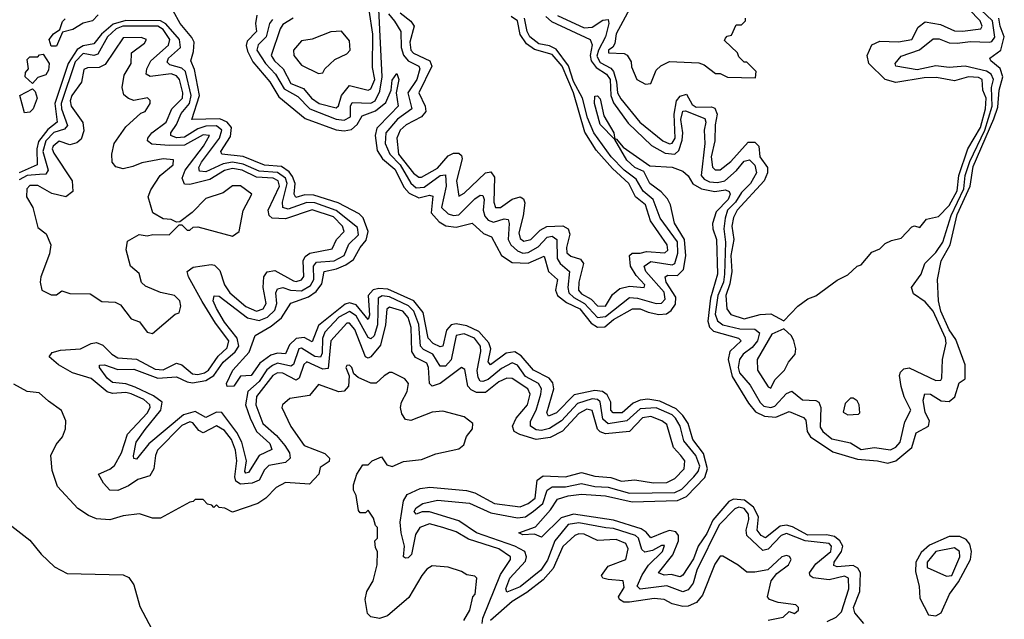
# Model space of a CAD drawing. Extents: x 2494106 to 2685573, y 758056 to 915185.
# Tile 448 of 507: x 2667247 to 2670942, y 854530 to 856780. Entities that reach past the tile are written whole.
import ezdxf

# ---------------------------------------------------------------- set-up
doc = ezdxf.new("R2010")
doc.units = 0

msp = doc.modelspace()

# ---------------------------------------------------------------- linework, layer by layer
at = {"layer": '0CON05XD'}
for points in [[(2669220.9, 856790.9), (2669243.1, 856773.1), (2669387.7, 856705), (2669394.7, 856685), (2669387.6, 856645), (2669390.9, 856625), (2669410.7, 856600.7), (2669448.5, 856575), (2669462.6, 856555), (2669465.8, 856495), (2669475, 856468.2), (2669530.8, 856390.8), (2669617.4, 856307.4), (2669669.2, 856279.2), (2669705.2, 856274.8), (2669720.6, 856289.4), (2669732.4, 856327.6), (2669735.1, 856355.1), (2669727.8, 856405), (2669735, 856436.2), (2669745, 856437.9), (2669818.3, 856408.3), (2669822.2, 856395), (2669815.2, 856365), (2669817.4, 856315), (2669804.8, 856194.8), (2669815, 856180.7), (2669835, 856171.2), (2669865, 856168.8), (2669892.5, 856175), (2669936.8, 856213.2), (2669965, 856248.2), (2669985, 856253.4), (2670005, 856233.8), (2670011.6, 856205), (2669989.2, 856165), (2669955, 856131), (2669932.7, 856095), (2669903.6, 856065), (2669893.7, 856035), (2669889.1, 855995), (2669895.7, 855945), (2669891.2, 855825), (2669887.6, 855795), (2669867, 855745), (2669857.2, 855675), (2669865, 855650), (2669884.9, 855634.9), (2669949.4, 855619.4), (2670005, 855619.1), (2670023, 855605), (2670015.4, 855574.6), (2669995, 855550.2), (2669961.9, 855525), (2669948.3, 855505), (2669943.2, 855475), (2669948.2, 855455), (2669988.2, 855408.2), (2670025, 855343.3), (2670039.6, 855329.6), (2670065, 855324.4), (2670080.4, 855329.6), (2670125, 855377.5), (2670145, 855386.2), (2670185, 855353.2), (2670235, 855350.7), (2670245.4, 855345), (2670253.2, 855325), (2670251, 855251), (2670260.6, 855235), (2670295, 855206.8), (2670365, 855192.3), (2670405, 855167.8), (2670455, 855174.4), (2670514.4, 855165.6), (2670534.5, 855175.5), (2670551.1, 855195), (2670568.9, 855271.1), (2670591.2, 855315), (2670566.2, 855365), (2670555, 855403.3), (2670548.6, 855445), (2670552.4, 855457.6), (2670565, 855470), (2670585, 855473.1), (2670685, 855426.2), (2670703.2, 855426.8), (2670707.5, 855435), (2670709.6, 855505), (2670723.3, 855566.7), (2670720.9, 855585), (2670675, 855685.8), (2670645, 855721.6), (2670600.9, 855750.9), (2670593.3, 855775), (2670629.5, 855825), (2670643.6, 855865), (2670685, 855906.7), (2670711.6, 855945), (2670742.4, 856045), (2670790.2, 856145), (2670794.7, 856195), (2670812.4, 856247.6), (2670868.5, 856365), (2670895.7, 856455), (2670893.2, 856525), (2670900.9, 856555), (2670892.9, 856575), (2670875, 856586.8), (2670795, 856604.8), (2670735, 856599.8), (2670685, 856606.5), (2670615, 856590.9), (2670534.4, 856605), (2670532.2, 856615), (2670555, 856642.5), (2670623, 856667), (2670675, 856708.2), (2670697.9, 856707.9), (2670735, 856692.7), (2670765, 856691.8), (2670815, 856698), (2670885, 856694.8), (2670895, 856698.1), (2670906.4, 856713.6), (2670897.4, 856775), (2670789.1, 856879.1)], [(2669265, 856795.6), (2669365, 856749.2), (2669395, 856751), (2669435, 856777.3), (2669455, 856780.6), (2669457.9, 856765), (2669445.4, 856715), (2669418.5, 856665), (2669413.2, 856643.2), (2669425, 856619.5), (2669465, 856597.8), (2669474.8, 856585), (2669486.6, 856546.6), (2669490, 856505), (2669502.2, 856482.2), (2669573.8, 856395), (2669660.9, 856325), (2669685, 856313.9), (2669695, 856316.6), (2669706.7, 856335), (2669703, 856425), (2669711.2, 856475), (2669725, 856492.6), (2669749.6, 856499.6), (2669770.9, 856460.9), (2669785, 856451), (2669842.5, 856452.5), (2669855, 856447.8), (2669864, 856425), (2669856.7, 856385), (2669855.9, 856325), (2669841.1, 856265), (2669846.8, 856226.8), (2669856.9, 856216.9), (2669875, 856216.4), (2669915, 856247.6), (2669980.4, 856319.6), (2670005, 856319.6), (2670021.2, 856305), (2670024, 856265), (2670053.6, 856225), (2670053.5, 856205), (2670040.7, 856175), (2669939.5, 856065), (2669925, 856037.8), (2669918.7, 856005), (2669926.4, 855955), (2669915.5, 855895), (2669919, 855835), (2669911.8, 855788.2), (2669896.7, 855745), (2669900.9, 855695), (2669915, 855673.8), (2669965, 855656.9), (2670025, 855673.5), (2670065.8, 855675.8), (2670115, 855650), (2670167.5, 855705), (2670205, 855732.5), (2670235, 855743.3), (2670315, 855802.5), (2670355, 855822.5), (2670390, 855855), (2670405, 855860), (2670445, 855907.5), (2670475, 855920), (2670495, 855940), (2670518.3, 855951.7), (2670555, 855960), (2670595, 856002.5), (2670605, 856006.7), (2670625, 856000), (2670649.3, 856030.7), (2670695, 856041.2), (2670735, 856082.8), (2670765, 856137.1), (2670771.5, 856195), (2670804.8, 856295.2), (2670852.1, 856375), (2670871.1, 856445), (2670873.3, 856485), (2670861.4, 856515), (2670858.5, 856555), (2670845, 856562.3), (2670807.5, 856565), (2670755, 856549.6), (2670686.9, 856563.1), (2670641.1, 856561.1), (2670535, 856543.4), (2670494.7, 856554.7), (2670433.2, 856615), (2670427.1, 856645), (2670444.6, 856685.4), (2670475, 856699.2), (2670545, 856695.9), (2670594.2, 856705), (2670618.9, 856751.1), (2670645, 856771.6), (2670702.1, 856762.1), (2670755, 856738.3), (2670785, 856736.4), (2670854, 856745), (2670858.2, 856755), (2670850.9, 856775), (2670765.2, 856865)], [(2668195, 856779.8), (2668184.8, 856765), (2668172, 856715), (2668141.8, 856685), (2668137.1, 856665), (2668169.1, 856615), (2668206.4, 856575), (2668239.9, 856519.9), (2668291.1, 856491.1), (2668335.4, 856445.4), (2668435, 856405.9), (2668465, 856402.5), (2668488.5, 856415), (2668487.8, 856455), (2668495, 856469.2), (2668565, 856465.8), (2668580.6, 856475), (2668598.5, 856511.5), (2668606.8, 856565), (2668595, 856819.2)], [(2669543.8, 856835), (2669485, 856726.2), (2669479.7, 856690.3), (2669473, 856677), (2669456.2, 856665), (2669456.7, 856655), (2669515, 856652.5), (2669526.4, 856646.4), (2669541.7, 856621.7), (2669543, 856603), (2669562.5, 856555), (2669595, 856537.5), (2669615, 856540), (2669635, 856590), (2669653, 856607), (2669685, 856622.5), (2669795, 856617.5), (2669815, 856610), (2669858.3, 856578.3), (2669875, 856577.5), (2669903.6, 856563.6), (2670008.3, 856561.7), (2670010, 856585), (2669975, 856620), (2669965, 856620), (2669945, 856640), (2669940, 856655), (2669891.7, 856701.7), (2669895, 856710), (2669901.7, 856718.3), (2669918.3, 856721.7), (2669935, 856760), (2669955, 856760), (2669970, 856775), (2669970, 856785)], [(2667541.7, 856798.3), (2667520, 856775), (2667485, 856766.7), (2667447, 856743), (2667407, 856733), (2667385, 856680), (2667365, 856680), (2667357.5, 856705), (2667373.6, 856726.4), (2667397.5, 856742.5), (2667407, 856773), (2667417.5, 856782.5)], [(2669664.2, 854855.8), (2669615, 854835.4), (2669597.6, 854857.6), (2669579.2, 854869.2), (2669475, 854902.3), (2669325, 854924.4), (2669278.7, 854911.3), (2669205, 854838.8), (2669179.3, 854849.3), (2669135, 854846.7), (2669120, 854855), (2669182.7, 854877.3), (2669239.1, 854940.9), (2669265, 854981.1), (2669305, 854993.3), (2669355, 854999.1), (2669445, 854993.8), (2669545, 854970.9), (2669715, 854975.9), (2669749.6, 854990.4), (2669817.5, 855062.5), (2669828.4, 855095), (2669812.4, 855152.4), (2669772.7, 855205), (2669755.3, 855265), (2669735.8, 855295), (2669710.2, 855320.2), (2669649, 855349), (2669604.6, 855355.4), (2669575, 855352.6), (2669549.4, 855340.6), (2669507.5, 855305), (2669474.3, 855304.3), (2669465.4, 855315), (2669465.3, 855345.2), (2669452, 855372), (2669434.5, 855384.5), (2669405, 855388.8), (2669327.9, 855372.1), (2669260.9, 855305), (2669231.8, 855291.8), (2669225.5, 855305), (2669251.8, 855395), (2669247.5, 855417.5), (2669234.4, 855434.4), (2669174.8, 855464.8), (2669128.4, 855518.4), (2669105, 855533.9), (2669071.9, 855528.1), (2669013.8, 855485), (2669005.5, 855495.5), (2669014.3, 855545), (2669007.9, 855567.9), (2668969.7, 855609.7), (2668925, 855631), (2668885, 855638.8), (2668865.6, 855634.4), (2668848.9, 855615), (2668835, 855554.5), (2668825, 855552.5), (2668798.5, 855565), (2668780, 855585), (2668760.8, 855680.8), (2668726.4, 855725), (2668628.8, 855768.8), (2668595, 855771.1), (2668574, 855766), (2668555.2, 855744.8), (2668559.1, 855670.9), (2668555, 855654.4), (2668510.1, 855710.1), (2668485, 855718), (2668467.8, 855712.2), (2668368.1, 855631.9), (2668345, 855570.9), (2668315, 855587.1), (2668285, 855583.3), (2668259.8, 855560.2), (2668245, 855525.7), (2668215, 855528.2), (2668189.3, 855520.7), (2668148.7, 855491.3), (2668115, 855444.4), (2668075, 855442.5), (2668050, 855405), (2668025, 855403.3), (2668022.5, 855415), (2668046.2, 855465), (2668108.3, 855531.7), (2668131.2, 855595), (2668190.3, 855629.8), (2668228.9, 855661), (2668263.9, 855716.1), (2668330.6, 855739.4), (2668360.1, 855759.9), (2668380.9, 855789.1), (2668390, 855835), (2668435.7, 855845), (2668470.4, 855859.6), (2668499.6, 855880.4), (2668524, 855925), (2668547.7, 855952.3), (2668554.8, 855985), (2668536, 856036), (2668521, 856051), (2668442.1, 856092.1), (2668350.8, 856120.8), (2668317.2, 856122.8), (2668283, 856113.1), (2668277.1, 856125), (2668281, 856165), (2668271.3, 856191.3), (2668258.5, 856208.5), (2668229.1, 856229.1), (2668165, 856234.2), (2668085, 856266.1), (2668005.7, 856275.7), (2668002.2, 856285), (2668038.4, 856341.6), (2668042.2, 856375), (2668025.7, 856395.7), (2667997.6, 856407.6), (2667892.5, 856405), (2667921.4, 856495), (2667902.9, 856593), (2667889.5, 856625), (2667899.8, 856660.2), (2667901.5, 856695), (2667893.1, 856713.1), (2667848.8, 856765), (2667822.3, 856812.3)], [(2668136.8, 856796.8), (2668131.4, 856765), (2668135.4, 856735), (2668101.1, 856698.9), (2668097, 856683.1), (2668101.2, 856661.2), (2668121.8, 856621.8), (2668185, 856546.2), (2668219.7, 856489.7), (2668318.5, 856408.5), (2668435, 856365.8), (2668465, 856362.2), (2668492.5, 856367.5), (2668513.4, 856386.6), (2668531.6, 856418.4), (2668582.1, 856437.9), (2668621.1, 856468.9), (2668640.8, 856515), (2668645, 856552.5), (2668662.5, 856577.5), (2668670, 856555), (2668659.2, 856505), (2668667.3, 856455), (2668638.9, 856425), (2668587.1, 856372.9), (2668580.6, 856345), (2668589, 856289), (2668607.9, 856257.9), (2668655, 856219.3), (2668689.7, 856149.7), (2668708.9, 856128.9), (2668745, 856110.7), (2668785, 856121.2), (2668797.3, 856117.3), (2668790.8, 856055), (2668820.7, 856020.7), (2668846.5, 856006.5), (2668885, 856001.6), (2668945, 856016.4), (2668987.8, 855977.8), (2669017.5, 855965), (2669054.7, 855894.7), (2669095, 855868.2), (2669155, 855865.7), (2669215, 855892.2), (2669230.9, 855835), (2669265.4, 855805), (2669257.3, 855765), (2669264.5, 855745), (2669298.6, 855718.6), (2669349.4, 855695), (2669391.2, 855641.2), (2669415, 855625.7), (2669442.1, 855627.9), (2669475.4, 855655), (2669546.2, 855695), (2669575, 855695.2), (2669605, 855682.3), (2669645, 855674.1), (2669673.5, 855676.5), (2669691.7, 855688.3), (2669707.3, 855712.7), (2669709.1, 855739.1), (2669672.9, 855795), (2669668.9, 855815), (2669678.9, 855821.1), (2669715, 855820.5), (2669738, 855842), (2669746.2, 855893.8), (2669742, 855955), (2669703.6, 856016.4), (2669689.2, 856085), (2669677.4, 856107.4), (2669653.8, 856133.8), (2669611.5, 856165), (2669589.5, 856209.5), (2669555, 856225.5), (2669525, 856252.5), (2669480, 856330), (2669425, 856386.2), (2669404.5, 856465), (2669405, 856492.5), (2669415, 856493.3), (2669425, 856482.5), (2669439.1, 856419.1), (2669476.7, 856355), (2669480, 856330), (2669485, 856332.5), (2669510.9, 856300.9), (2669611.4, 856231.4), (2669695.9, 856225.9), (2669735, 856210.8), (2669755, 856194.2), (2669773.2, 856163.2), (2669805.5, 856145.5), (2669855, 856134.7), (2669895, 856140.9), (2669909.6, 856135), (2669913.2, 856125), (2669905.7, 856105), (2669861.1, 856059), (2669847.1, 856015), (2669848, 855995), (2669862.2, 855955), (2669865.8, 855825), (2669839.5, 855735), (2669829.1, 855649.1), (2669835.5, 855625.6), (2669851, 855611), (2669944.2, 855585), (2669954.3, 855575), (2669912.1, 855535), (2669905.3, 855505), (2669920.9, 855440.9), (2669981.5, 855341.5), (2670007.9, 855308), (2670041.7, 855291.7), (2670085, 855288.6), (2670135, 855310), (2670187.8, 855287.8), (2670197, 855277), (2670202.3, 855235), (2670214.6, 855215), (2670298.1, 855158.1), (2670390.4, 855130.4), (2670465.5, 855124.4), (2670504.1, 855115.9), (2670535.2, 855124.8), (2670595.2, 855174.8), (2670610.9, 855229.1), (2670656.9, 855255), (2670660.9, 855275), (2670645, 855306), (2670637.6, 855352.4), (2670643.8, 855376.2), (2670665, 855374.5), (2670705, 855349.6), (2670735, 855346.8), (2670755.7, 855364.3), (2670772.1, 855417.9), (2670795, 855432.5), (2670795.4, 855485), (2670759.4, 855579.4), (2670735, 855615.9), (2670703.5, 855686.5), (2670695.3, 855725), (2670691.4, 855805), (2670705.3, 855875), (2670738.8, 855935), (2670765, 856048.5), (2670813.7, 856155), (2670825, 856228.2), (2670902.7, 856407.3), (2670918, 856452), (2670922.4, 856515), (2670935.8, 856565), (2670926.3, 856596.4), (2670890.8, 856625), (2670888, 856635), (2670929.3, 856665), (2670941.7, 856715), (2670925.6, 856755), (2670921.7, 856785)], [(2668273.8, 856785), (2668235, 856761.5), (2668224.1, 856745), (2668191.1, 856645), (2668202.9, 856625), (2668235.1, 856595.1), (2668265, 856540.2), (2668311.8, 856521.8), (2668342.2, 856485), (2668370.5, 856465), (2668435, 856449.2), (2668443.5, 856456.5), (2668454.2, 856495), (2668485, 856532.5), (2668555, 856515.5), (2668565, 856520), (2668579.2, 856555), (2668570.8, 856600.8), (2668571.9, 856725), (2668558.3, 856815)], [(2668631, 856801), (2668653.7, 856773.7), (2668677.5, 856735), (2668678.3, 856675), (2668686.7, 856646.7), (2668705, 856624.8), (2668744.6, 856605), (2668748.9, 856595), (2668736.8, 856555), (2668703.1, 856505), (2668718.6, 856445), (2668665, 856406.2), (2668621.5, 856355), (2668618.4, 856315), (2668635.4, 856275), (2668674.1, 856235), (2668715, 856165.8), (2668735, 856149.2), (2668765, 856151.5), (2668825, 856195.2), (2668845, 856197.1), (2668846.7, 856155), (2668830.3, 856075), (2668855, 856050.7), (2668875, 856045.2), (2668895, 856048.1), (2668955, 856107.6), (2668975, 856120.8), (2668985, 856120), (2668990.5, 856105), (2668986.7, 856065), (2668992.2, 856042.2), (2669005, 856027.8), (2669025, 856019.5), (2669065, 856032.8), (2669079.5, 856029.5), (2669084.1, 856015), (2669079.5, 855955), (2669090.3, 855935), (2669115, 855912.6), (2669135, 855904.1), (2669155, 855906), (2669192.5, 855927.5), (2669226.1, 855963.9)], [(2668674.7, 856805), (2668715, 856774), (2668727.5, 856755), (2668711.2, 856695), (2668714.8, 856665), (2668725, 856654.3), (2668785.5, 856625.5), (2668793.9, 856605), (2668745.3, 856505), (2668768.6, 856455), (2668771.2, 856435), (2668754.5, 856415.5), (2668697.8, 856385), (2668675, 856364.5), (2668661.6, 856335), (2668669, 856275), (2668725, 856203.3), (2668745, 856188.9), (2668755, 856188.8), (2668815, 856222.1), (2668855, 856268.8), (2668875, 856278.9), (2668895, 856279.1), (2668905, 856270), (2668907.1, 856257.1), (2668886.4, 856175), (2668895, 856118), (2668915, 856128.2), (2668995, 856204.6), (2669015, 856209.3), (2669028.6, 856188.6), (2669025.8, 856095), (2669032.9, 856075), (2669051.4, 856075), (2669095, 856106.7), (2669125, 856115.5), (2669137.2, 856107.2), (2669142.6, 856092.6), (2669135.9, 856044.1), (2669120.1, 855980.1), (2669125, 855958.9), (2669138.3, 855948.3), (2669165, 855954.7), (2669200.2, 855989.8), (2669225, 856004.3), (2669285, 856005.8), (2669304.6, 855995), (2669311.6, 855975), (2669298.6, 855925), (2669299.6, 855905), (2669315, 855892), (2669351.3, 855881.3), (2669363.2, 855865), (2669344.7, 855794.7), (2669344.3, 855765), (2669355, 855751.3), (2669391.2, 855731.2), (2669415, 855706.2), (2669445, 855704.7), (2669471, 855749), (2669499, 855771), (2669535, 855779.4), (2669590, 855775), (2669592.5, 855785), (2669560.3, 855820.3), (2669539.3, 855855), (2669535.4, 855895), (2669545, 855903.8), (2669575, 855903.3), (2669599.6, 855910.4), (2669668, 855905), (2669678.5, 855915), (2669676.8, 855935), (2669614.5, 856024.5), (2669595.5, 856085.5), (2669557.9, 856115), (2669533.3, 856165), (2669471.5, 856221.5), (2669409.9, 856289.9), (2669367.7, 856357.7), (2669325.1, 856505), (2669282.8, 856605), (2669245, 856648.6), (2669178.3, 856668.3), (2669149.2, 856689.2), (2669124.4, 856724.4), (2669115.3, 856775), (2669091.6, 856791.6)], [(2669226.1, 855963.9), (2669245, 855967.2), (2669262.1, 855955), (2669264.3, 855884.3), (2669275.3, 855865), (2669310.5, 855835), (2669303.9, 855775), (2669307.8, 855755), (2669326.8, 855736.8), (2669366.7, 855715), (2669415, 855662.1), (2669445, 855666.7), (2669535, 855737.2), (2669565, 855734.5), (2669635, 855714.4), (2669655, 855716.3), (2669669.2, 855730.8), (2669665, 855756.8), (2669597.1, 855835), (2669589.7, 855855), (2669615, 855872.2), (2669695, 855859.8), (2669705, 855864.6), (2669716.8, 855903.2), (2669715, 855946), (2669650.2, 856035), (2669624.2, 856105), (2669586.8, 856136.8), (2669560.9, 856180.9), (2669515, 856214.8), (2669466.7, 856265), (2669401, 856355), (2669378.1, 856411.9), (2669358.8, 856485), (2669325, 856547.1), (2669306.5, 856606.5), (2669259.5, 856669.5), (2669235, 856681.3), (2669195, 856689.2), (2669161.6, 856715), (2669150.9, 856735), (2669141.2, 856785)], [(2667835, 856386), (2667852.9, 856427.1), (2667884.2, 856465), (2667890.1, 856495), (2667868.8, 856585), (2667855, 856597.2), (2667810.6, 856610.6), (2667800.4, 856620.4), (2667805.9, 856635), (2667850.4, 856675), (2667847, 856705), (2667795, 856764), (2667775, 856775.6), (2667645, 856777.1), (2667597.7, 856762.3), (2667553.8, 856725), (2667525, 856688.4), (2667485, 856681.3), (2667462.5, 856667.5), (2667428.8, 856615), (2667378.4, 856465), (2667387.7, 856395), (2667352.9, 856367.1), (2667317.7, 856322.3), (2667311.2, 856295), (2667312.1, 856235), (2667244.4, 856205.6)], [(2668982.1, 854515), (2668985.2, 854535), (2669051.4, 854698.6), (2669088.5, 854755), (2669088.9, 854765), (2669044.5, 854795), (2668931, 854831), (2668885, 854858.8), (2668834.4, 854874.4), (2668785, 854888.6), (2668747.9, 854875), (2668731.7, 854848.3), (2668717.3, 854772.7), (2668705, 854761.3), (2668695, 854759.1), (2668687.8, 854765), (2668690.6, 854805), (2668677.9, 854855), (2668675.2, 854894.8), (2668687.7, 854975), (2668701.3, 854998.7), (2668749.3, 855020.8), (2668786.1, 855026.1), (2668923.3, 855013.3), (2668955, 855004.1), (2669029.2, 854965), (2669125, 854952.5), (2669155.4, 854965), (2669180.9, 854985), (2669188.3, 855051.7), (2669211.9, 855068.1), (2669295, 855064.3), (2669355, 855081.1), (2669405, 855067.7), (2669465, 855062.3), (2669505, 855048.8), (2669555, 855053.1), (2669625, 855041.6), (2669675, 855044), (2669705, 855058.1), (2669740, 855095), (2669742.5, 855125), (2669727.8, 855145), (2669700.4, 855175), (2669675, 855261.1), (2669656.9, 855275), (2669615, 855290.6), (2669584.5, 855285.5), (2669535, 855234.6), (2669445, 855226.1), (2669425, 855232.9), (2669415, 855243.8), (2669395, 855313.1), (2669375, 855318.4), (2669345, 855302.5), (2669283.8, 855236.2), (2669237.7, 855212.3), (2669185, 855204.8), (2669123.3, 855223.3), (2669102.5, 855235), (2669095.8, 855255), (2669109.7, 855285), (2669152.1, 855335), (2669162.1, 855375), (2669153.8, 855395), (2669095, 855433.8), (2669075.3, 855435.3), (2669045, 855421), (2668995, 855381.1), (2668961.3, 855381.3), (2668940.9, 855390.9), (2668928.2, 855405), (2668917, 855467), (2668905, 855474.3), (2668825, 855415.3), (2668794.7, 855404.7), (2668784.7, 855414.7), (2668781.4, 855475), (2668775, 855491.5), (2668731.8, 855511.8), (2668718.8, 855535), (2668715.9, 855625), (2668705, 855662.1), (2668685, 855685.6), (2668635, 855701.5), (2668625, 855693.8), (2668619.8, 855635), (2668601.2, 855558.8), (2668565, 855514.6), (2668555, 855510), (2668544.8, 855514.8), (2668505, 855617.7), (2668485, 855641.3), (2668475, 855641.2), (2668413.9, 855575), (2668405, 855471.5), (2668385, 855468.9), (2668325, 855495.7), (2668313.5, 855486.5), (2668295.8, 855434.2), (2668285, 855427.6), (2668235, 855454), (2668215, 855454.3), (2668196.7, 855445), (2668135, 855366.4), (2668133.3, 855335), (2668159.5, 855265), (2668210.2, 855220.2), (2668242.4, 855182.4), (2668259.2, 855155), (2668261.8, 855135), (2668245, 855118), (2668182.3, 855107.7), (2668165, 855091.5), (2668145, 855051.9), (2668119.5, 855040.5), (2668075, 855036.8), (2668058.2, 855048.2), (2668054.8, 855065), (2668062.4, 855125), (2668056.7, 855165), (2668042.1, 855205), (2668015, 855238.6), (2667985, 855255.9), (2667935, 855229.3), (2667919, 855239), (2667897, 855267), (2667885, 855271.6), (2667855, 855257), (2667764.7, 855165), (2667756.4, 855145), (2667750, 855095), (2667735, 855068.1), (2667690.8, 855055), (2667655, 855030.7), (2667615, 855014), (2667585, 855014.4), (2667561.2, 855041.2), (2667542.5, 855075), (2667585, 855092.9), (2667602.8, 855107.2), (2667629, 855155), (2667651.2, 855225), (2667725, 855303.4), (2667736.2, 855325), (2667734.7, 855335), (2667712.5, 855355), (2667665, 855375.8), (2667645, 855380.7), (2667595, 855377.4), (2667575, 855383.5), (2667515, 855433.1), (2667445, 855455.3), (2667392.5, 855485), (2667357.5, 855515), (2667369.3, 855530.7), (2667400.5, 855539.5), (2667475, 855544.6), (2667514.6, 855565.4), (2667535, 855568.2), (2667559.2, 855559.2), (2667592.8, 855525), (2667615, 855511.3), (2667685, 855506.4), (2667755, 855468.4), (2667785, 855466.1), (2667835, 855491.1), (2667855, 855484.7), (2667895, 855451), (2667915, 855448.5), (2667940.4, 855455), (2667955.6, 855465), (2667992.1, 855517.9), (2668025, 855548), (2668031.3, 855575), (2667981.2, 855641.2), (2667931.9, 855721.9), (2667880, 855815), (2667875.8, 855835), (2667898.3, 855851.7), (2667965, 855861.2), (2667978, 855858.1), (2667998.3, 855838.3), (2668015.2, 855785), (2668034.9, 855754.9), (2668095, 855703.9), (2668135, 855686.3), (2668160, 855695), (2668171.8, 855715), (2668161, 855775), (2668162.9, 855815), (2668175.8, 855834.2), (2668205, 855839.1), (2668275, 855800.3), (2668285, 855797.3), (2668305, 855803.9), (2668313.5, 855816.5), (2668310.7, 855875), (2668318.3, 855891.7), (2668336.2, 855903.8), (2668419.7, 855920.3), (2668436.2, 855955), (2668464.6, 855985), (2668458.9, 856005), (2668425, 856040), (2668345, 856066.2), (2668245, 856032.9), (2668194.5, 856035), (2668182.8, 856045), (2668179.3, 856065), (2668222, 856155), (2668216.7, 856175), (2668198.6, 856185), (2668135, 856188.4), (2668081.2, 856215), (2668045, 856221.1), (2668015, 856213.4), (2667960.4, 856179.6), (2667885, 856161.8), (2667865, 856162.5), (2667856.8, 856185), (2667868.4, 856215), (2667937.3, 856305), (2667959.5, 856345), (2667935, 856347.5), (2667865, 856308.8), (2667807.5, 856307.5), (2667742.3, 856312.3), (2667726.7, 856325), (2667727.9, 856335), (2667743.2, 856355), (2667796.4, 856395), (2667817.5, 856445), (2667857.8, 856485), (2667858.9, 856505), (2667846.5, 856555), (2667835, 856568.9), (2667815, 856575.9), (2667736, 856566), (2667721.2, 856575), (2667724.2, 856595), (2667739.5, 856625), (2667805.5, 856684.5), (2667810.7, 856705), (2667785, 856742.4), (2667765, 856755.1), (2667633.5, 856755), (2667609, 856745), (2667577, 856715), (2667540.3, 856649.7), (2667525, 856645.2), (2667485, 856653.3), (2667455, 856620.9), (2667402.4, 856465), (2667403.3, 856445), (2667426.9, 856383.1), (2667415, 856368.3), (2667375, 856356.1), (2667344.6, 856325), (2667333.8, 856285), (2667353.8, 856215), (2667345, 856200.6), (2667320.9, 856199.1), (2667275, 856194.9), (2667245, 856178.4)], [(2667745, 855602.5), (2667830, 855675), (2667845, 855680), (2667851.2, 855705), (2667848, 855725), (2667827.5, 855745), (2667775, 855756.7), (2667719.3, 855779.3), (2667703.6, 855793.6), (2667695, 855827.5), (2667662.5, 855855), (2667646.4, 855916.4), (2667651.7, 855948.3), (2667695, 855973.3), (2667725, 855968.8), (2667746.1, 855973.9), (2667807.3, 855972.7), (2667845, 856010), (2667855, 856010), (2667875, 855990), (2667885, 855990), (2667898.3, 856001.7), (2667915, 856002.5), (2668045, 855967.5), (2668070, 855985), (2668085.9, 856064.1), (2668117.5, 856125), (2668075, 856156), (2668045, 856156), (2668010, 856130), (2667945, 856108.8), (2667894.1, 856055.9), (2667848.3, 856021.7), (2667835, 856020), (2667815, 856030), (2667785, 856032.5), (2667746.7, 856055), (2667729.4, 856115), (2667738.5, 856141.5), (2667774.5, 856195.5), (2667822.5, 856235), (2667824.1, 856254.1), (2667785, 856257.8), (2667705, 856242), (2667671.7, 856228.3), (2667635, 856220), (2667607.3, 856227.3), (2667593.8, 856245), (2667592.5, 856275), (2667602, 856315), (2667645, 856377.5), (2667701.7, 856428.3), (2667717.5, 856435), (2667736.7, 856465), (2667737, 856477), (2667726.2, 856486.2), (2667675, 856476), (2667655, 856484.2), (2667637.8, 856497.8), (2667631.1, 856525), (2667639.1, 856570.9), (2667665.5, 856615), (2667666.7, 856655), (2667715, 856691.2), (2667722.5, 856705), (2667702.3, 856712.3), (2667635, 856712), (2667568.1, 856611.9), (2667545, 856600.4), (2667501.4, 856598.6), (2667487.5, 856592.5), (2667479.5, 856545), (2667442.8, 856495), (2667436.7, 856475), (2667440, 856455), (2667483.9, 856393.9), (2667487.4, 856362.6), (2667478.2, 856331.8), (2667461.8, 856318.2), (2667435, 856310), (2667395, 856323.8), (2667372, 856305), (2667368.9, 856295), (2667375, 856278.6), (2667444, 856175), (2667446.7, 856135), (2667420, 856115), (2667367, 856127), (2667315, 856157.7), (2667285, 856157.1), (2667273.5, 856145), (2667273.1, 856115), (2667296.2, 856075), (2667315, 856000), (2667345.7, 855975.7), (2667363.8, 855935), (2667358.8, 855901.2), (2667326.2, 855815), (2667323.3, 855795), (2667330, 855765), (2667365, 855747.5), (2667385, 855747.5), (2667405, 855762.5), (2667435, 855752.5), (2667511.7, 855751.7), (2667555, 855722.5), (2667605, 855720), (2667625, 855710), (2667665, 855657.5), (2667696.1, 855646.1), (2667725, 855607.5), (2667745, 855602.5)], [(2668368.3, 856578.3), (2668385, 856580), (2668392.5, 856595), (2668429.6, 856630.5), (2668475, 856651.2), (2668487.5, 856665), (2668485, 856700), (2668455, 856736.7), (2668415, 856734), (2668345, 856706.7), (2668305, 856700), (2668274.2, 856665), (2668276.2, 856645), (2668305, 856608.8), (2668368.3, 856578.3)], [(2667295, 856540), (2667267.5, 856565), (2667268.3, 856581.7), (2667280, 856595), (2667275, 856630), (2667285, 856640), (2667315, 856640), (2667321.7, 856648.3), (2667335, 856650), (2667357.5, 856615), (2667355, 856590), (2667345, 856572.5), (2667315, 856562.5), (2667295, 856540)], [(2667265, 856430), (2667247.5, 856495), (2667295, 856520), (2667305, 856510), (2667312.5, 856485), (2667297.5, 856445), (2667285, 856432.5), (2667265, 856430)], [(2670277.5, 854522.5), (2670311.4, 854538.6), (2670331.4, 854558.6), (2670358.3, 854645), (2670357.1, 854685), (2670342, 854692), (2670285, 854677.9), (2670225, 854686), (2670213, 854693), (2670210.3, 854705), (2670235, 854738.4), (2670291, 854785), (2670293.6, 854805), (2670285, 854814.1), (2670194.7, 854824.7), (2670125, 854852), (2670105, 854844.8), (2670056.2, 854793.8), (2670035, 854788.4), (2669975.3, 854845), (2669972.5, 854865), (2669983.6, 854905), (2669981.7, 854925), (2669965, 854945.9), (2669945, 854951.1), (2669930.3, 854945), (2669871.2, 854885), (2669788.5, 854715), (2669774.8, 854665.2), (2669755, 854640.5), (2669735, 854633.5), (2669675, 854655.6), (2669575, 854643.5), (2669564.4, 854655), (2669583.1, 854696.9), (2669606.4, 854733.5), (2669659.2, 854785), (2669667, 854807), (2669655, 854807.5), (2669621.5, 854788.5), (2669592.6, 854782.6), (2669581.7, 854791.7), (2669569.4, 854835), (2669557.7, 854845), (2669475, 854870.6), (2669447, 854873), (2669345, 854891.7), (2669304.5, 854885.5), (2669255, 854824.1), (2669227.7, 854752.3), (2669203.1, 854715), (2669125, 854652.4), (2669075, 854631.5), (2669070.7, 854645), (2669086.8, 854685), (2669145, 854748.5), (2669149, 854765), (2669142.3, 854785), (2669105, 854804.5), (2668960.8, 854855), (2668895, 854900), (2668785, 854933.6), (2668757, 854933), (2668734.6, 854924.5), (2668727.1, 854935), (2668735, 854948.1), (2668760, 854965), (2668815, 854977), (2668935, 854966), (2669015, 854929.4), (2669115, 854910.3), (2669145, 854914.8), (2669175.6, 854935.6), (2669210.6, 854965), (2669226.8, 855015), (2669245, 855027.4), (2669295, 855026.8), (2669355, 855040), (2669405, 855028.6), (2669455, 855025.5), (2669535, 855002.8), (2669705, 855006.2), (2669731.1, 855018.9), (2669776.8, 855065), (2669793.3, 855085), (2669799, 855105), (2669784.1, 855145), (2669739.2, 855199.2), (2669724.8, 855255), (2669708.1, 855285), (2669695, 855296.8), (2669635, 855323.7), (2669575, 855319.4), (2669525, 855275.2), (2669455, 855263.8), (2669435, 855280.4), (2669425.6, 855345.6), (2669414.6, 855354.6), (2669395, 855357.4), (2669339.8, 855340.2), (2669280.7, 855275), (2669235, 855246.2), (2669205, 855238.6), (2669185, 855241.2), (2669163.8, 855255), (2669163.7, 855273.7), (2669185.1, 855314.9), (2669202.1, 855375), (2669204.8, 855395), (2669194.3, 855414.3), (2669145, 855441.1), (2669115, 855483.7), (2669095, 855492.3), (2669055, 855470.7), (2669005, 855430.4), (2668985, 855421.9), (2668975, 855423.9), (2668966.8, 855436.8), (2668963.8, 855463.8), (2668977.7, 855535), (2668976.4, 855555), (2668953.6, 855585), (2668915, 855601.1), (2668885.2, 855594.8), (2668866.2, 855503.8), (2668845, 855479.8), (2668825, 855479.2), (2668797.6, 855525), (2668762.1, 855542.1), (2668750.6, 855555), (2668744.5, 855635.5), (2668725.8, 855685.8), (2668705.7, 855705.7), (2668635, 855739.9), (2668606.8, 855743.2), (2668592.6, 855735), (2668589.5, 855635), (2668576.7, 855593.3), (2668565, 855581.8), (2668555, 855587.3), (2668509.1, 855669.1), (2668485, 855684.8), (2668445, 855663.7), (2668392.5, 855607.5), (2668383.5, 855583.5), (2668382, 855528), (2668375.9, 855514.1), (2668355, 855516.5), (2668305, 855547.6), (2668295, 855545.3), (2668274.5, 855485.5), (2668265, 855480), (2668215, 855490.5), (2668195, 855482), (2668174.5, 855465.5), (2668145, 855422.8), (2668103.5, 855385), (2668094.2, 855335), (2668112.2, 855285), (2668135.2, 855235), (2668185, 855189.6), (2668193, 855167), (2668145, 855144.1), (2668105, 855080.5), (2668095, 855078.1), (2668091.3, 855085), (2668097.9, 855125), (2668080.8, 855195), (2668061.4, 855231.5), (2668005, 855306.4), (2667985, 855307.8), (2667945, 855287.3), (2667905, 855309.7), (2667862.2, 855297.8), (2667731.2, 855188.8), (2667685, 855131.4), (2667675, 855133.8), (2667673.8, 855143.8), (2667683.6, 855195), (2667717.7, 855242.3), (2667776.1, 855315), (2667781, 855345), (2667748.5, 855368.5), (2667680.7, 855400.7), (2667645, 855413), (2667595, 855418.7), (2667575.5, 855435), (2667546, 855475), (2667546.7, 855483.3), (2667565, 855484.4), (2667615, 855467.9), (2667675, 855468.1), (2667765, 855434.5), (2667835, 855439.8), (2667875, 855420.7), (2667895, 855417.9), (2667945, 855425.7), (2667975.7, 855444.3), (2668010.7, 855495), (2668055.9, 855534.1), (2668069.4, 855555), (2668062.8, 855585), (2668015.2, 855645), (2667985, 855696.5), (2667973.5, 855725), (2667976.8, 855743.2), (2667995, 855742.1), (2668101.7, 855661.7), (2668145, 855651.3), (2668176.7, 855663.3), (2668205, 855690), (2668211.3, 855715), (2668208.1, 855755), (2668215, 855770.4), (2668235, 855774.8), (2668263.5, 855765), (2668305, 855762.2), (2668338.2, 855781.8), (2668350.9, 855805), (2668349.8, 855855), (2668360.4, 855869.6), (2668426.9, 855875), (2668464.3, 855895), (2668482.2, 855937.8), (2668518, 855972), (2668515, 856000.3), (2668435, 856063.6), (2668355, 856092), (2668325, 856093.3), (2668255, 856069), (2668235, 856074.7), (2668232.8, 856095), (2668250.7, 856165), (2668244.8, 856185), (2668215, 856206.6), (2668145, 856211.5), (2668085, 856237.3), (2668045, 856244.5), (2668010.8, 856239.2), (2667945, 856208.7), (2667921.9, 856211.9), (2667918.9, 856225), (2667928.9, 856245), (2667996.8, 856335), (2668005.1, 856365.1), (2667985, 856381.3), (2667945, 856380.2), (2667915, 856370.7), (2667865, 856339), (2667835.9, 856335.9), (2667813.6, 856345), (2667814, 856355), (2667835, 856386)], [(2670065, 855397.5), (2670081.2, 855428.8), (2670117.5, 855465), (2670132.5, 855495), (2670157.5, 855525), (2670160, 855545), (2670152.5, 855575), (2670143, 855593), (2670115, 855620), (2670069.8, 855600.2), (2670014.4, 855504.4), (2670015.8, 855465), (2670055, 855402.5), (2670065, 855397.5)], [(2668914, 854526), (2668936, 854565), (2668947.5, 854615), (2668956, 854625), (2668962.5, 854685), (2668955, 854692.5), (2668925, 854697.5), (2668905, 854710), (2668855, 854726), (2668795, 854731.2), (2668775, 854718.8), (2668756, 854695), (2668707.8, 854612.2), (2668627.3, 854542.7), (2668597, 854533), (2668565, 854540), (2668551.7, 854551.7), (2668543.3, 854605), (2668550, 854635), (2668573.8, 854675), (2668588, 854735), (2668590, 854785), (2668581.7, 854798.3), (2668580, 854825), (2668590, 854835), (2668590, 854875), (2668581.7, 854881.7), (2668575, 854910), (2668555, 854940), (2668545, 854930), (2668525, 854930), (2668518.3, 854938.3), (2668510, 854995), (2668500, 855015), (2668500, 855035), (2668512.5, 855075), (2668535, 855110), (2668555, 855110), (2668570, 855125), (2668605, 855140), (2668625, 855110), (2668645, 855103.8), (2668687.7, 855122.3), (2668755, 855130), (2668808.8, 855151.2), (2668895, 855170), (2668913.3, 855185), (2668923.9, 855216.1), (2668946.7, 855245), (2668947.5, 855265), (2668915, 855290), (2668835, 855311.2), (2668795, 855307.5), (2668715, 855276.2), (2668695, 855280), (2668680.9, 855300.9), (2668675.7, 855325), (2668679.2, 855345), (2668700.8, 855385), (2668705.8, 855415), (2668692.3, 855432.3), (2668645, 855456.2), (2668634.1, 855455.9), (2668615, 855443.3), (2668585, 855415.7), (2668565, 855415.5), (2668516.9, 855436.9), (2668501.2, 855451.2), (2668493.3, 855475), (2668485, 855483.3), (2668475, 855482.5), (2668471.2, 855475), (2668483.9, 855443.9), (2668480.8, 855405), (2668465, 855386), (2668445, 855383.1), (2668368.8, 855411.2), (2668335, 855369.4), (2668261.2, 855358.8), (2668233.3, 855335), (2668231.2, 855325), (2668265, 855253.3), (2668315, 855182), (2668391.7, 855151.7), (2668410, 855135), (2668408.3, 855121.7), (2668375, 855100), (2668370, 855075), (2668335, 855037.5), (2668245, 855043.3), (2668210, 855025), (2668170, 854985), (2668140, 854965), (2668045, 854932.5), (2668017, 854947), (2667995, 854950), (2667985, 854960), (2667975, 854950), (2667968.3, 854958.3), (2667951.7, 854961.7), (2667935, 854980), (2667905, 854980), (2667898.3, 854971.7), (2667885, 854970), (2667775, 854910), (2667745, 854910), (2667696, 854926), (2667635, 854918.8), (2667585, 854903.3), (2667535, 854906.7), (2667505, 854920), (2667465, 854946.2), (2667388.6, 855028.6), (2667368.3, 855088.3), (2667364, 855145), (2667384.3, 855185.7), (2667408, 855215), (2667418.8, 855245), (2667420, 855275), (2667403.9, 855313.9), (2667355, 855348.8), (2667319.7, 855379.7), (2667275, 855384.4), (2667225, 855412.2)], [(2670355, 855297.5), (2670395, 855300), (2670400, 855305), (2670397.5, 855335), (2670389.3, 855349.3), (2670375, 855360), (2670365, 855360), (2670345, 855340), (2670337.5, 855307.5), (2670355, 855297.5)], [(2670414.2, 854515), (2670380.9, 854555), (2670376.2, 854575), (2670399.4, 854635), (2670401.8, 854705), (2670391.9, 854721.9), (2670375, 854732.6), (2670315, 854727.1), (2670301.9, 854731.9), (2670303.3, 854745), (2670330.7, 854785), (2670335.3, 854805), (2670324.3, 854825), (2670305, 854840.4), (2670275, 854847), (2670205, 854845.2), (2670147.1, 854877.2), (2670125, 854883.2), (2670101, 854879), (2670045, 854835.8), (2670029.7, 854845), (2670014.8, 854865), (2670018.8, 854915), (2670000.7, 854950.7), (2669967.1, 854977.1), (2669925, 854981), (2669908.2, 854971.8), (2669847.6, 854902.4), (2669825, 854851.8), (2669793.2, 854805), (2669775, 854757.1), (2669735, 854695.6), (2669725, 854690), (2669691.7, 854698.3), (2669665, 854695.5), (2669644.4, 854705), (2669698.4, 854771.6), (2669719.2, 854825), (2669719.5, 854845), (2669708.7, 854858.7), (2669685, 854863.4), (2669664.2, 854855.8)], [(2667195, 854897.5), (2667285, 854827.5), (2667327.5, 854775), (2667377, 854727), (2667425, 854702.5), (2667635, 854697.5), (2667656.4, 854686.4), (2667675, 854660), (2667698.3, 854578.3), (2667743, 854493)], [(2670055, 854527.1), (2670111.7, 854538.3), (2670135, 854560), (2670155, 854552.5), (2670170, 854565), (2670170, 854575), (2670160, 854585), (2670093, 854593), (2670060, 854605), (2670052.5, 854615), (2670066.7, 854675), (2670088.3, 854701.7), (2670132.5, 854735), (2670142.5, 854755), (2670136.2, 854766.2), (2670125, 854770), (2670107.5, 854765), (2670053.9, 854716.1), (2670005, 854706.7), (2669975, 854707.5), (2669943.6, 854733.6), (2669885, 854767.5), (2669875, 854766.7), (2669855, 854737.5), (2669809.7, 854620.3), (2669786.9, 854593.1), (2669755, 854578.9), (2669735, 854577.8), (2669695, 854588.1), (2669665, 854604.4), (2669628.2, 854608.2), (2669535.4, 854594.6), (2669513.8, 854595), (2669498, 854605), (2669493.8, 854615), (2669515, 854650), (2669511.2, 854675), (2669455, 854679.2), (2669435.8, 854685), (2669430.4, 854695), (2669455, 854729.5), (2669521.1, 854755), (2669530, 854795), (2669521.1, 854815), (2669485, 854829.2), (2669415, 854826.4), (2669365, 854849.4), (2669345, 854851.3), (2669330, 854845), (2669285, 854803.8), (2669249.1, 854720.9), (2669211.2, 854678.8), (2669149.5, 854630.5), (2669095, 854597.1), (2669013.9, 854526.1)], [(2670685, 854543.8), (2670705.4, 854554.6), (2670735.9, 854625), (2670769.4, 854670.6), (2670814.4, 854755), (2670818.5, 854785), (2670812.5, 854812.5), (2670799, 854829), (2670775, 854841.3), (2670735, 854841.3), (2670661.6, 854808.4), (2670629.8, 854780.2), (2670609.5, 854745), (2670608.1, 854708.1), (2670622.5, 854655), (2670625, 854610), (2670657, 854547), (2670685, 854543.8)], [(2670725, 854692.1), (2670745, 854693.9), (2670775.3, 854765), (2670773.8, 854785), (2670755, 854798.1), (2670685, 854784.6), (2670652.3, 854745), (2670652.1, 854725), (2670725, 854692.1)]]:
    msp.add_lwpolyline(points, dxfattribs=at)

doc.saveas('drawing.dxf')
